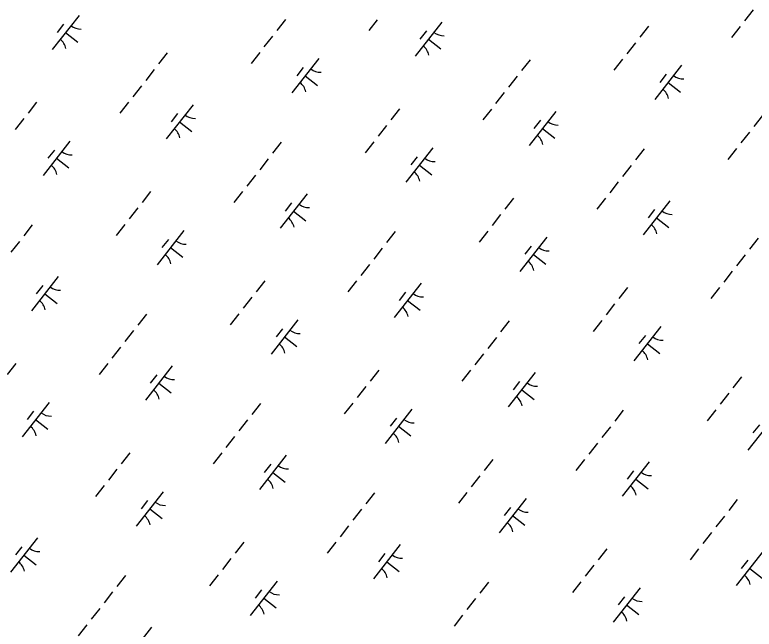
# Model space of a CAD drawing. Extents: x 3896831 to 3918110, y 171006 to 193349.
# Drawn here: x 3903370 to 3904219, y 179403 to 180109 of the extents above; entities that cross this region are included whole.
import ezdxf

# ---------------------------------------------------------------- set-up
doc = ezdxf.new("R2010")
doc.units = 0
doc.layers.add('V-WETL-SWMP', color=7, linetype='Continuous')

msp = doc.modelspace()

# ---------------------------------------------------------------- linework, layer by layer
at = {"layer": 'V-WETL-SWMP'}
for p, q in [((3903443.68, 180108.52), (3903412.84, 180069.16)), ((3904217.64, 180114.74), (3904207.77, 180102.15)), ((3903680.73, 180103.68), (3903670.86, 180091.09)), ((3903786.19, 180103.55), (3903776.32, 180090.96)), ((3903860.33, 180100.82), (3903829.48, 180061.46)), ((3903425.89, 180098.32), (3903418.49, 180088.88)), ((3904097.37, 180095.98), (3904087.5, 180083.39)), ((3904202.84, 180095.85), (3904192.97, 180083.26)), ((3903428.26, 180088.84), (3903442.43, 180077.74)), ((3903665.93, 180084.79), (3903656.06, 180072.2)), ((3903842.53, 180090.62), (3903835.13, 180081.18)), ((3903844.91, 180081.14), (3903859.07, 180070.04)), ((3904082.57, 180077.09), (3904072.7, 180064.5)), ((3903544.88, 180065.31), (3903535.01, 180052.72)), ((3903651.12, 180065.9), (3903641.25, 180053.31)), ((3903718.94, 180058.87), (3903688.09, 180019.51)), ((3903961.53, 180057.61), (3903951.66, 180045.02)), ((3904067.76, 180058.2), (3904057.89, 180045.61)), ((3903701.14, 180048.67), (3903693.74, 180039.23)), ((3904135.58, 180051.17), (3904104.74, 180011.81)), ((3903530.08, 180046.42), (3903520.21, 180033.83)), ((3904117.79, 180040.97), (3904110.38, 180031.53)), ((3903703.52, 180039.19), (3903717.68, 180028.09)), ((3903946.72, 180038.72), (3903936.85, 180026.13)), ((3904120.16, 180031.49), (3904134.33, 180020.39)), ((3903515.27, 180027.53), (3903505.4, 180014.94)), ((3903931.92, 180019.83), (3903922.05, 180007.24)), ((3903395.01, 180008.77), (3903385.14, 179996.18)), ((3903500.47, 180008.64), (3903490.6, 179996.05)), ((3903574.6, 180005.91), (3903543.76, 179966.55)), ((3903811.65, 180001.07), (3903801.78, 179988.48)), ((3903917.11, 180000.94), (3903907.24, 179988.35)), ((3903991.25, 179998.21), (3903960.4, 179958.85)), ((3903380.2, 179989.88), (3903370.33, 179977.29)), ((3903556.81, 179995.71), (3903549.41, 179986.27)), ((3904228.29, 179993.37), (3904218.42, 179980.78)), ((3903559.18, 179986.23), (3903573.35, 179975.13)), ((3903796.84, 179982.18), (3903786.97, 179969.59)), ((3903973.45, 179988.01), (3903966.05, 179978.57)), ((3903975.82, 179978.53), (3903989.99, 179967.43)), ((3904213.49, 179974.48), (3904203.62, 179961.89)), ((3903433.21, 179963.96), (3903402.37, 179924.61)), ((3903675.8, 179962.7), (3903665.93, 179950.11)), ((3903782.04, 179963.29), (3903772.17, 179950.7)), ((3903849.86, 179956.26), (3903819.01, 179916.91)), ((3904092.45, 179955), (3904082.58, 179942.41)), ((3904198.68, 179955.59), (3904188.81, 179943)), ((3903415.42, 179953.76), (3903408.02, 179944.32)), ((3903417.79, 179944.28), (3903431.96, 179933.18)), ((3903661, 179943.81), (3903651.13, 179931.22)), ((3903832.06, 179946.06), (3903824.66, 179936.62)), ((3903834.43, 179936.58), (3903848.6, 179925.48)), ((3904077.64, 179936.11), (3904067.77, 179923.52)), ((3903646.19, 179924.92), (3903636.32, 179912.33)), ((3904062.84, 179917.22), (3904052.97, 179904.63)), ((3903525.93, 179906.16), (3903516.06, 179893.57)), ((3903631.39, 179906.03), (3903621.52, 179893.44)), ((3903705.52, 179903.3), (3903674.68, 179863.95)), ((3903942.57, 179898.46), (3903932.7, 179885.87)), ((3904048.03, 179898.33), (3904038.16, 179885.74)), ((3904122.16, 179895.6), (3904091.32, 179856.25)), ((3903511.12, 179887.28), (3903501.25, 179874.68)), ((3903687.73, 179893.1), (3903680.33, 179883.66)), ((3903690.1, 179883.62), (3903704.27, 179872.52)), ((3903927.76, 179879.58), (3903917.89, 179866.98)), ((3904104.37, 179885.4), (3904096.97, 179875.96)), ((3904106.74, 179875.92), (3904120.91, 179864.82)), ((3903390.08, 179867.79), (3903380.21, 179855.2)), ((3903496.32, 179868.39), (3903486.45, 179855.79)), ((3903564.13, 179861.35), (3903533.29, 179822)), ((3903806.72, 179860.09), (3903796.85, 179847.5)), ((3903912.96, 179860.69), (3903903.09, 179848.09)), ((3903980.77, 179853.65), (3903949.93, 179814.3)), ((3903375.27, 179848.9), (3903365.4, 179836.31)), ((3903546.34, 179851.16), (3903538.94, 179841.71)), ((3904223.36, 179852.39), (3904213.49, 179839.8)), ((3903548.71, 179841.67), (3903562.88, 179830.57)), ((3903791.92, 179841.2), (3903782.05, 179828.61)), ((3903962.98, 179843.46), (3903955.58, 179834.01)), ((3903965.35, 179833.97), (3903979.52, 179822.87)), ((3904208.56, 179833.5), (3904198.69, 179820.91)), ((3903777.11, 179822.32), (3903767.24, 179809.72)), ((3904193.75, 179814.62), (3904183.88, 179802.02)), ((3903419.8, 179808.39), (3903388.95, 179769.04)), ((3903656.84, 179803.56), (3903646.97, 179790.96)), ((3903762.31, 179803.43), (3903752.44, 179790.83)), ((3903402, 179798.2), (3903394.6, 179788.75)), ((3903836.44, 179800.69), (3903805.6, 179761.34)), ((3904073.49, 179795.86), (3904063.62, 179783.26)), ((3904178.95, 179795.73), (3904169.08, 179783.13)), ((3903404.38, 179788.71), (3903418.54, 179777.61)), ((3903818.65, 179790.5), (3903811.24, 179781.05)), ((3903642.04, 179784.67), (3903632.17, 179772.07)), ((3903821.02, 179781.01), (3903835.19, 179769.91)), ((3904058.68, 179776.97), (3904048.81, 179764.37)), ((3903521, 179765.19), (3903511.13, 179752.59)), ((3903627.23, 179765.78), (3903617.36, 179753.18)), ((3903695.05, 179758.74), (3903664.21, 179719.39)), ((3903937.64, 179757.49), (3903927.77, 179744.89)), ((3904043.88, 179758.08), (3904034.01, 179745.48)), ((3903506.19, 179746.3), (3903496.32, 179733.7)), ((3903677.26, 179748.55), (3903669.85, 179739.1)), ((3904111.69, 179751.04), (3904080.85, 179711.69)), ((3903679.63, 179739.06), (3903693.8, 179727.96)), ((3903922.83, 179738.6), (3903912.96, 179726)), ((3904093.9, 179740.85), (3904086.5, 179731.4)), ((3903491.39, 179727.41), (3903481.52, 179714.81)), ((3904096.27, 179731.36), (3904110.44, 179720.26)), ((3903908.03, 179719.71), (3903898.16, 179707.11)), ((3903371.12, 179708.65), (3903361.25, 179696.05)), ((3903476.58, 179708.52), (3903466.71, 179695.92)), ((3903550.72, 179705.78), (3903519.87, 179666.43)), ((3903787.76, 179700.95), (3903777.89, 179688.35)), ((3903893.23, 179700.82), (3903883.36, 179688.22)), ((3903532.92, 179695.59), (3903525.52, 179686.14)), ((3903967.36, 179698.08), (3903936.52, 179658.73)), ((3904204.4, 179693.25), (3904194.53, 179680.65)), ((3903535.29, 179686.1), (3903549.46, 179675)), ((3903949.57, 179687.89), (3903942.16, 179678.44)), ((3903772.96, 179682.06), (3903763.09, 179669.47)), ((3903951.94, 179678.4), (3903966.1, 179667.3)), ((3904189.6, 179674.36), (3904179.73, 179661.77)), ((3903409.33, 179663.83), (3903378.48, 179624.48)), ((3903651.92, 179662.58), (3903642.05, 179649.98)), ((3903758.15, 179663.17), (3903748.28, 179650.58)), ((3903391.53, 179653.64), (3903384.13, 179644.19)), ((3903825.97, 179656.13), (3903795.12, 179616.78)), ((3904068.56, 179654.88), (3904058.69, 179642.28)), ((3904174.8, 179655.47), (3904164.93, 179642.88)), ((3903393.9, 179644.16), (3903408.07, 179633.05)), ((3903637.11, 179643.69), (3903627.24, 179631.09)), ((3903808.18, 179645.94), (3903800.77, 179636.49)), ((3904242.61, 179648.43), (3904211.77, 179609.08)), ((3903810.55, 179636.46), (3903824.71, 179625.35)), ((3904053.75, 179635.99), (3904043.88, 179623.39)), ((3904224.82, 179638.24), (3904217.42, 179628.79)), ((3903622.31, 179624.8), (3903612.44, 179612.2)), ((3904038.95, 179617.1), (3904029.08, 179604.5)), ((3903502.04, 179606.04), (3903492.17, 179593.45)), ((3903607.5, 179605.91), (3903597.63, 179593.32)), ((3903681.63, 179603.17), (3903650.79, 179563.82)), ((3903918.68, 179598.34), (3903908.81, 179585.75)), ((3903663.84, 179592.98), (3903656.44, 179583.53)), ((3904024.14, 179598.21), (3904014.27, 179585.62)), ((3904098.28, 179595.47), (3904067.43, 179556.12)), ((3903487.23, 179587.15), (3903477.36, 179574.56)), ((3903666.21, 179583.5), (3903680.38, 179572.39)), ((3904080.48, 179585.28), (3904073.08, 179575.83)), ((3903903.88, 179579.45), (3903894.01, 179566.86)), ((3904082.86, 179575.8), (3904097.02, 179564.69)), ((3903472.43, 179568.26), (3903462.56, 179555.67)), ((3903540.24, 179561.22), (3903509.4, 179521.87)), ((3903782.83, 179559.97), (3903772.96, 179547.38)), ((3903889.07, 179560.56), (3903879.2, 179547.97)), ((3903522.45, 179551.03), (3903515.05, 179541.58)), ((3903956.89, 179553.52), (3903926.04, 179514.17)), ((3904199.48, 179552.27), (3904189.61, 179539.68)), ((3903524.82, 179541.55), (3903538.99, 179530.44)), ((3903768.03, 179541.08), (3903758.16, 179528.49)), ((3903939.09, 179543.33), (3903931.69, 179533.88)), ((3903941.47, 179533.85), (3903955.63, 179522.74)), ((3904184.67, 179533.38), (3904174.8, 179520.79)), ((3903753.22, 179522.19), (3903743.35, 179509.6)), ((3904169.87, 179514.49), (3904160, 179501.9)), ((3903395.91, 179508.26), (3903365.07, 179468.91)), ((3903378.12, 179498.07), (3903370.71, 179488.62)), ((3903632.96, 179503.43), (3903623.09, 179490.84)), ((3903738.42, 179503.3), (3903728.55, 179490.71)), ((3903812.55, 179500.56), (3903781.71, 179461.21)), ((3903380.49, 179488.59), (3903394.66, 179477.48)), ((3903794.76, 179490.37), (3903787.36, 179480.92)), ((3904049.6, 179495.73), (3904039.73, 179483.14)), ((3904155.06, 179495.6), (3904145.19, 179483.01)), ((3904229.2, 179492.86), (3904198.35, 179453.51)), ((3903618.15, 179484.54), (3903608.28, 179471.95)), ((3903797.13, 179480.89), (3903811.3, 179469.78)), ((3904211.4, 179482.67), (3904204, 179473.22)), ((3904034.79, 179476.84), (3904024.92, 179464.25)), ((3904213.77, 179473.19), (3904227.94, 179462.08)), ((3903497.11, 179465.06), (3903487.24, 179452.47)), ((3903603.35, 179465.65), (3903593.48, 179453.06)), ((3903671.16, 179458.62), (3903640.32, 179419.26)), ((3903913.75, 179457.36), (3903903.88, 179444.77)), ((3904019.99, 179457.95), (3904010.12, 179445.36)), ((3903482.3, 179446.17), (3903472.43, 179433.58)), ((3903653.37, 179448.42), (3903645.97, 179438.98)), ((3904087.81, 179450.92), (3904056.96, 179411.56)), ((3903655.74, 179438.94), (3903669.91, 179427.84)), ((3903898.95, 179438.47), (3903889.08, 179425.88)), ((3904070.01, 179440.72), (3904062.61, 179431.28)), ((3904072.38, 179431.24), (3904086.55, 179420.14)), ((3903467.5, 179427.28), (3903457.63, 179414.69)), ((3903884.14, 179419.58), (3903874.27, 179406.99)), ((3903452.69, 179408.39), (3903442.82, 179395.8)), ((3903526.83, 179405.66), (3903495.99, 179366.3))]:
    msp.add_line(p, q, dxfattribs=at)
for centre, start, end in [((3903445.49, 180110.43), 231.14028, 272.68394), ((3903862.13, 180102.73), 231.14028, 272.68394), ((3903411.41, 180066.95), 11.14028, 52.68394), ((3903828.05, 180059.25), 11.14028, 52.68394), ((3903720.74, 180060.78), 231.14028, 272.68394), ((3903686.66, 180017.3), 11.14028, 52.68394), ((3904137.38, 180053.08), 231.14028, 272.68394), ((3904103.31, 180009.6), 11.14028, 52.68394), ((3903576.41, 180007.82), 231.14028, 272.68394), ((3903993.05, 180000.12), 231.14028, 272.68394), ((3903542.33, 179964.34), 11.14028, 52.68394), ((3903958.97, 179956.64), 11.14028, 52.68394), ((3903435.02, 179965.88), 231.14028, 272.68394), ((3903851.66, 179958.18), 231.14028, 272.68394), ((3903400.94, 179922.4), 11.14028, 52.68394), ((3903817.58, 179914.7), 11.14028, 52.68394), ((3903707.33, 179905.22), 231.14028, 272.68394), ((3904123.97, 179897.52), 231.14028, 272.68394), ((3903673.25, 179861.74), 11.14028, 52.68394), ((3904089.89, 179854.04), 11.14028, 52.68394), ((3903565.94, 179863.27), 231.14028, 272.68394), ((3903982.58, 179855.57), 231.14028, 272.68394), ((3903531.86, 179819.79), 11.14028, 52.68394), ((3903948.5, 179812.09), 11.14028, 52.68394), ((3903421.6, 179810.31), 231.14028, 272.68394), ((3903838.24, 179802.61), 231.14028, 272.68394), ((3903387.52, 179766.83), 11.14028, 52.68394), ((3903804.17, 179759.13), 11.14028, 52.68394), ((3903696.85, 179760.66), 231.14028, 272.68394), ((3904113.5, 179752.96), 231.14028, 272.68394), ((3903662.78, 179717.18), 11.14028, 52.68394), ((3904079.42, 179709.48), 11.14028, 52.68394), ((3903552.52, 179707.7), 231.14028, 272.68394), ((3903969.16, 179700), 231.14028, 272.68394), ((3903518.44, 179664.22), 11.14028, 52.68394), ((3903935.09, 179656.52), 11.14028, 52.68394), ((3903411.13, 179665.75), 231.14028, 272.68394), ((3903827.77, 179658.05), 231.14028, 272.68394), ((3903377.05, 179622.27), 11.14028, 52.68394), ((3903793.69, 179614.57), 11.14028, 52.68394), ((3903683.44, 179605.09), 231.14028, 272.68394), ((3904100.08, 179597.39), 231.14028, 272.68394), ((3903649.36, 179561.61), 11.14028, 52.68394), ((3904066, 179553.91), 11.14028, 52.68394), ((3903542.05, 179563.14), 231.14028, 272.68394), ((3903958.69, 179555.44), 231.14028, 272.68394), ((3903507.97, 179519.66), 11.14028, 52.68394), ((3903924.61, 179511.96), 11.14028, 52.68394), ((3903397.71, 179510.18), 231.14028, 272.68394), ((3903814.36, 179502.48), 231.14028, 272.68394), ((3903363.64, 179466.7), 11.14028, 52.68394), ((3903780.28, 179459), 11.14028, 52.68394), ((3904196.92, 179451.3), 11.14028, 52.68394), ((3903672.97, 179460.53), 231.14028, 272.68394), ((3904089.61, 179452.83), 231.14028, 272.68394), ((3903638.89, 179417.05), 11.14028, 52.68394), ((3904055.53, 179409.35), 11.14028, 52.68394)]:
    msp.add_arc(centre, 17.62, start, end, dxfattribs=at)

doc.saveas('drawing.dxf')
